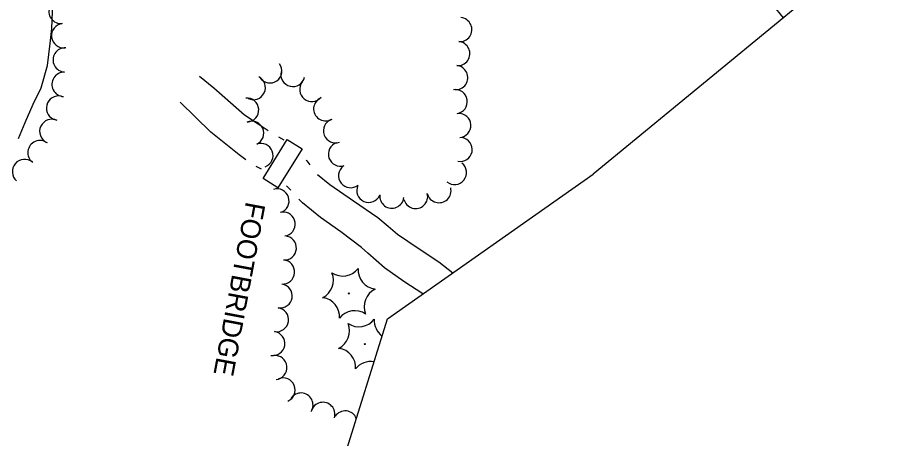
# Model space of a CAD drawing. Extents: x 589250 to 1188077, y 162953 to 363065.
# Drawn here: x 594918.7 to 595184.3, y 164724.5 to 164851.4 of the extents above; entities that cross this region are included whole.
import ezdxf

# ---------------------------------------------------------------- set-up
doc = ezdxf.new("R2010")
doc.units = 0
for name, color, linetype in [('E_LAND_TreeLine_P', 7, 'Continuous'), ('E_LAND_Vegetation', 7, 'Continuous'), ('E_MAP_Limits', 7, 'Continuous'), ('E_PATH_Sidewalk', 7, 'Continuous'), ('E_WAL', 7, 'Continuous'), ('E_WAL_Text', 7, 'Continuous'), ('E_WTR_FlowLine', 7, 'Continuous')]:
    doc.layers.add(name, color=color, linetype=linetype)

msp = doc.modelspace()

# ---------------------------------------------------------------- linework, layer by layer
at = {"layer": 'E_LAND_TreeLine_P'}
for centre, radius, start, end in [((594931.82, 164853.29), 3.67, 95.7071, 275.7071), ((595052.06, 164847.82), 3.63, 265.171, 85.171), ((594932.62, 164845.99), 3.68, 96.7023, 276.7023), ((595051.45, 164840.59), 3.63, 265.171, 85.171), ((594933.08, 164838.67), 3.68, 87.3484, 267.3484), ((594994.79, 164835.35), 3.63, 215.9419, 35.9419), ((595050.84, 164833.35), 3.63, 265.171, 85.171), ((594932.74, 164831.31), 3.68, 87.3484, 267.3484), ((594989.82, 164830.32), 3.63, 244.0025, 64.0025), ((595001.72, 164834.29), 3.63, 166.3252, 346.3252), ((595007.39, 164829.76), 3.63, 141.0411, 321.0411), ((594931.08, 164824.15), 3.68, 76.6719, 256.6719), ((595050.69, 164826.09), 3.63, 278.8739, 98.8739), ((594987.79, 164823.57), 3.63, 274.1177, 94.1177), ((595011.6, 164823.91), 3.63, 122.5033, 302.5033), ((595051.78, 164818.91), 3.63, 273.8462, 93.8462), ((594929.05, 164817.1), 3.68, 64.686, 244.686), ((594989.32, 164816.58), 3.63, 294.3732, 114.3732), ((595014.55, 164817.31), 3.63, 110.5882, 290.5882), ((594925.47, 164810.71), 3.68, 52.7973, 232.7973), ((595052.16, 164811.67), 3.63, 259.4929, 79.4929), ((594992.11, 164809.88), 3.63, 290.1274, 110.1274), ((595016.04, 164810.26), 3.63, 108.9182, 288.9182), ((594920.81, 164805.01), 3.68, 49.718, 229.718), ((595019.12, 164803.77), 3.63, 128.0309, 308.0309), ((595050.43, 164804.71), 3.63, 231.5519, 51.5519), ((594996.94, 164796.18), 3.63, 287.5577, 107.5577), ((595024.6, 164799.34), 3.63, 155.9299, 335.9299), ((595038.73, 164797.5), 3.63, 193.8472, 13.8472), ((595045.78, 164799.24), 3.63, 193.8472, 13.8472), ((595031.56, 164797.58), 3.63, 173.266, 353.266), ((594998.8, 164789.19), 3.63, 277.1571, 97.1571), ((594999.15, 164781.97), 3.63, 265.8179, 85.8179), ((594998.62, 164774.72), 3.63, 265.8179, 85.8179), ((594997.89, 164767.5), 3.63, 261.1675, 81.1675), ((594996.77, 164760.32), 3.63, 261.1675, 81.1675), ((594995.66, 164753.15), 3.63, 261.1675, 81.1675), ((594996.31, 164745.92), 3.63, 275.5245, 95.5245), ((594998.78, 164739.13), 3.63, 292.4749, 112.4749), ((595004.17, 164734.61), 3.63, 327.4821, 147.4821), ((595010.79, 164731.8), 3.63, 343.6961, 163.6961), ((595017.5, 164729.2), 3.63, 21.862, 146.4961)]:
    msp.add_arc(centre, radius, start, end, dxfattribs=at)
at = {"layer": 'E_LAND_Vegetation'}
for centre in [(595018.58, 164768.27), (595023.42, 164752.98)]:
    msp.add_circle(centre, 0.167, dxfattribs=at)
for centre, radius, start, end in [((595008.03, 164772.26), 5.9, 296.3983, 22.1632), ((595016.76, 164779.4), 5.9, 236.3983, 322.1632), ((595027.31, 164775.41), 5.91, 176.4381, 262.1142), ((595029.12, 164764.28), 5.9, 116.3983, 202.1632), ((595009.91, 164761.16), 5.9, 356.3937, 82.1586), ((595020.4, 164757.14), 5.9, 56.3983, 142.1632), ((595012.88, 164756.97), 5.9, 296.3983, 22.1632), ((595021.61, 164764.11), 5.9, 236.3983, 322.1632), ((595032.16, 164760.12), 5.91, 176.4381, 232.8184), ((595014.75, 164745.87), 5.9, 356.3937, 82.1586), ((595025.24, 164741.85), 5.9, 80.7878, 142.1632)]:
    msp.add_arc(centre, radius, start, end, dxfattribs=at)
at = {"layer": 'E_MAP_Limits'}
for p, q in [((595191.23, 164885.74), (595092.3, 164804.2)), ((595030.21, 164760.64), (595092.3, 164804.2)), ((595012.92, 164704.95), (595030.21, 164760.64))]:
    msp.add_line(p, q, dxfattribs=at)
at = {"layer": 'E_PATH_Sidewalk'}
msp.add_line((595146.41, 164855.19), (595149.55, 164851.39), dxfattribs=at)
at = {"layer": 'E_WAL'}
for p, q in [((594992.72, 164802.92), (595000.04, 164814.64)), ((595000.04, 164814.64), (595004.49, 164811.86)), ((595004.49, 164811.86), (594997.17, 164800.14)), ((594997.17, 164800.14), (594992.72, 164802.92))]:
    msp.add_line(p, q, dxfattribs=at)
at = {"layer": 'E_WTR_FlowLine'}
for p, q in [((594929.01, 164848.19), (594929.37, 164855.89)), ((594928.54, 164843.67), (594929.01, 164848.19)), ((594927.72, 164837.03), (594928.54, 164843.67)), ((594925.82, 164830.24), (594927.72, 164837.03)), ((594973.54, 164833.77), (594977.87, 164830.27)), ((594923.44, 164825.37), (594925.82, 164830.24)), ((594977.87, 164830.27), (594982.91, 164825.87)), ((594920.99, 164819.83), (594923.44, 164825.37)), ((594976.95, 164816.85), (594967.76, 164825.93)), ((594982.91, 164825.87), (594987.16, 164822.12)), ((594918.98, 164814.97), (594920.99, 164819.83)), ((594987.16, 164822.12), (594991.3, 164819.4)), ((594991.3, 164819.4), (594994.31, 164817.39)), ((594985.53, 164810.03), (594976.95, 164816.85)), ((594997.41, 164815.45), (594998.99, 164814.55)), ((594987.58, 164808.55), (594985.53, 164810.03)), ((594992.25, 164805.74), (594990.62, 164806.56)), ((595005.77, 164808.46), (595005.94, 164808.29)), ((595005.94, 164808.29), (595006.88, 164807.02)), ((595009.15, 164804.17), (595012.85, 164801.15)), ((595012.85, 164801.15), (595019.95, 164796.2)), ((595001.06, 164799.4), (594999.82, 164800.74)), ((595004.62, 164795.57), (595003.54, 164796.73)), ((595019.95, 164796.2), (595027.32, 164791.17)), ((595010.04, 164791.12), (595004.62, 164795.57)), ((595016.21, 164786.84), (595010.04, 164791.12)), ((595027.32, 164791.17), (595030.49, 164788.51)), ((595030.49, 164788.51), (595033.26, 164786.18)), ((595022.41, 164782.12), (595016.21, 164786.84)), ((595033.26, 164786.18), (595039.54, 164781.89)), ((595024.28, 164780.45), (595022.41, 164782.12)), ((595029.32, 164775.96), (595024.28, 164780.45)), ((595039.54, 164781.89), (595045.71, 164777.76)), ((595045.71, 164777.76), (595049.99, 164774.52)), ((595035.22, 164771.83), (595029.32, 164775.96)), ((595040.86, 164768.11), (595035.22, 164771.83))]:
    msp.add_line(p, q, dxfattribs=at)

# ---------------------------------------------------------------- texts
at = {"layer": 'E_WAL_Text'}
msp.add_text('FOOTBRIDGE', height=6, rotation=259.3328, dxfattribs=at).set_placement((594987.59, 164796.16))

doc.saveas('drawing.dxf')
